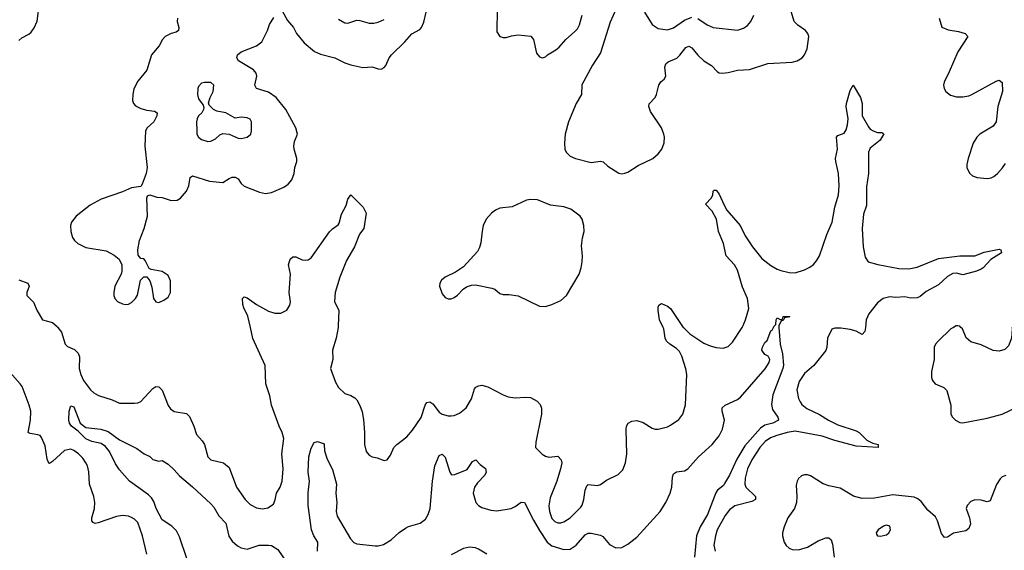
# Model space of a CAD drawing. Header units: inches. Extents: x 1682530 to 1839546, y 640742 to 791647.
# Tile 629 of 656: x 1782375 to 1788843, y 698536 to 702021. Entities that reach past the tile are written whole.
import ezdxf

# ---------------------------------------------------------------- set-up
doc = ezdxf.new("R2010")
doc.units = ezdxf.units.IN
doc.header["$MEASUREMENT"] = 0
doc.layers.add('B7689', color=7, linetype='Continuous')
doc.layers.add('B7780', color=7, linetype='Continuous')

msp = doc.modelspace()

# ---------------------------------------------------------------- linework, layer by layer
at = {"layer": 'B7689', "color": 5}
for points, elevation in [([(1782626.4, 700000), (1782648.8, 699968.8), (1782674.3, 699890), (1782690, 699875.3), (1782734.7, 699854.7), (1782759.5, 699830), (1782767.3, 699807.3), (1782764.7, 699730), (1782775.9, 699690), (1782794.4, 699650), (1782840.2, 699590), (1782860.9, 699570), (1782893.5, 699553.5), (1782983.4, 699523.4), (1783030, 699502.2), (1783130, 699502), (1783150, 699504.4), (1783170, 699512.9), (1783250, 699598.7), (1783270, 699611.8), (1783290, 699610.4), (1783310, 699587.7), (1783350, 699486.8), (1783365.1, 699465.1), (1783390, 699448.5), (1783470, 699434.9), (1783490, 699414), (1783518.9, 699350), (1783536.5, 699296.5), (1783574, 699254), (1783588.8, 699230), (1783610.6, 699150), (1783630.4, 699130.4), (1783714, 699110), (1783750, 699079.1), (1783799.5, 698950), (1783855.3, 698870), (1783890, 698837.6), (1783930, 698814.4), (1783970, 698808.5), (1784006, 698814), (1784041.2, 698838.8), (1784052.8, 698867.2), (1784061.7, 698910), (1784086, 698950), (1784098.9, 698990), (1784106.6, 699070), (1784096.4, 699170), (1784109.7, 699270), (1784099.2, 699310), (1784079.7, 699350), (1784028.8, 699488.8), (1784019.1, 699550), (1783992.4, 699630), (1783987.8, 699750), (1783906.1, 699926.1), (1783890.3, 700000)], 580), ([(1784330.5, 698530), (1784333.5, 698590), (1784307.7, 698630), (1784291.2, 698670), (1784270.9, 698829.1), (1784270, 698914), (1784279.8, 698990), (1784269, 699050), (1784274.7, 699150), (1784290, 699206), (1784310, 699242.8), (1784330.7, 699250.7), (1784370, 699238), (1784376, 699230), (1784377.3, 699190), (1784394.2, 699134.2), (1784430, 699067.3), (1784455.2, 698970), (1784451.3, 698910), (1784457.5, 698850), (1784454.4, 698790), (1784460.4, 698760.4), (1784547.2, 698610), (1784570, 698587.2), (1784590, 698578.3), (1784710, 698565), (1784730, 698565), (1784765.5, 698574.5), (1784815.3, 698604.7), (1784868, 698652), (1784910, 698681.8), (1784930, 698692.4), (1785005, 698715), (1785040.8, 698739.2), (1785059.1, 698770), (1785070.7, 698809.3), (1785087.1, 698990), (1785101.5, 699090), (1785130, 699159.1), (1785150, 699168.2), (1785170, 699147.3), (1785200.3, 699050), (1785212.5, 699032.5), (1785233, 699033), (1785313.6, 699066.4), (1785350, 699118.4), (1785370.3, 699130.3), (1785399.4, 699099.4), (1785434, 699074), (1785438.3, 699050), (1785430, 699029.6), (1785381.3, 698978.7), (1785362.6, 698950), (1785353.7, 698910), (1785370.4, 698850), (1785389.3, 698829.3), (1785410, 698817.8), (1785470, 698800.2), (1785510, 698795.2), (1785602.7, 698810), (1785630, 698822.8), (1785670, 698851.4), (1785690, 698850.4), (1785750, 698732.6), (1785790, 698666.4), (1785840.8, 698590), (1785870, 698565), (1785950, 698541.1), (1785990, 698544.1), (1786030, 698570.2), (1786090, 698636.3), (1786110, 698647.7), (1786130, 698648.6), (1786190, 698635.3), (1786206.5, 698626.5), (1786250, 698574.4), (1786290, 698552.4), (1786330, 698553.4), (1786370, 698576), (1786430, 698623.1), (1786583.1, 698790), (1786619.2, 698850), (1786648.8, 698911.2), (1786659.2, 698950), (1786663.3, 699016.7), (1786670, 699038), (1786689.8, 699050.2), (1786743.1, 699056.9), (1786765.1, 699070), (1786834, 699150), (1786924, 699230), (1786970, 699287.2), (1786991.8, 699331.8), (1787006, 699390), (1786989.6, 699450), (1786990, 699471), (1787009, 699490), (1787090, 699525.3), (1787110, 699542), (1787272.9, 699727.1), (1787298.7, 699770), (1787303.6, 699790), (1787291.3, 699811.3), (1787270, 699822.4), (1787250, 699849.4), (1787254.3, 699870), (1787270, 699901.6), (1787285.4, 699914.6), (1787310, 699976.3), (1787318.7, 699981.3), (1787327.8, 700000)], 560), ([(1784466.3, 700000), (1784453.6, 699930), (1784430.3, 699850), (1784431.7, 699790), (1784415.8, 699730), (1784450, 699641), (1784470, 699604), (1784510, 699564.9), (1784550, 699553.4), (1784577.2, 699537.2), (1784590, 699524), (1784610, 699486.8), (1784625.1, 699445.1), (1784633.9, 699393.9), (1784640.7, 699310), (1784639.6, 699230), (1784650, 699184), (1784670, 699160.5), (1784690, 699150.5), (1784724.1, 699144.1), (1784770, 699126), (1784790, 699131), (1784810, 699161), (1784833.3, 699210), (1784851.6, 699230), (1784919, 699281), (1784956.2, 699323.8), (1785011.9, 699408.1), (1785039.2, 699490), (1785050, 699507.1), (1785070, 699511.5), (1785090, 699496.9), (1785130, 699442.3), (1785150, 699429), (1785190, 699419), (1785210, 699419), (1785230, 699421.7), (1785264, 699436), (1785308.2, 699471.8), (1785343.1, 699530), (1785363.5, 699596.5), (1785372.3, 699607.7), (1785390, 699616.5), (1785410, 699619.5), (1785450, 699610.4), (1785550, 699556.3), (1785583.4, 699543.4), (1785630, 699536.3), (1785697.6, 699542.4), (1785730, 699539.1), (1785774.8, 699514.8), (1785793.5, 699493.5), (1785802.4, 699470), (1785803.2, 699430), (1785764.9, 699244.9), (1785762.8, 699210), (1785807.1, 699167.1), (1785830, 699153), (1785850, 699148), (1785910, 699153), (1785932.7, 699130), (1785935.8, 699110), (1785926.5, 699070), (1785902.9, 698990), (1785860, 698880), (1785851.5, 698828.5), (1785854.4, 698790), (1785870, 698745.2), (1785890, 698725.2), (1785910, 698716.3), (1785930, 698716.5), (1785950, 698722.8), (1785990, 698749), (1786060.9, 698819.1), (1786068.9, 698831.1), (1786080.9, 698870), (1786090, 698931), (1786101.3, 698958.7), (1786110, 698968), (1786170, 698961.1), (1786190, 698968.5), (1786230, 698995.8), (1786306.9, 699033.1), (1786336.3, 699063.7), (1786354.3, 699110), (1786364.4, 699170), (1786359.1, 699330), (1786360.5, 699350), (1786371.8, 699370), (1786395.2, 699384.8), (1786430, 699389.1), (1786470, 699374.3), (1786530, 699338), (1786550, 699332), (1786570, 699332.2), (1786630, 699346), (1786650, 699357.1), (1786704.7, 699395.3), (1786731.1, 699428.9), (1786748.5, 699491.5), (1786757.4, 699690), (1786752, 699728), (1786725.7, 699810), (1786710, 699841.5), (1786690, 699862.2), (1786645.6, 699890), (1786623.5, 699910), (1786616, 699930), (1786607.4, 699990), (1786602.5, 700000)], 580), ([(1786734.4, 700000), (1786736.7, 699996.7), (1786777.2, 699957.2), (1786870, 699896), (1786910, 699878.4), (1786950, 699868.2), (1786997.2, 699862.8), (1787030, 699874), (1787057.5, 699902.5), (1787120.3, 700000)], 580), ([(1787362.7, 700000), (1787370.8, 699890), (1787386.4, 699826.4), (1787391.7, 699751.7), (1787387.6, 699730), (1787322.4, 699557.6), (1787312.7, 699492.7), (1787320.6, 699460.6), (1787354.3, 699410), (1787359.5, 699390), (1787322, 699370), (1787270, 699357.9), (1787241, 699339), (1787138.9, 699221.1), (1787085.1, 699134.9), (1787037.2, 699030), (1787005.9, 698974.1), (1786998.2, 698961.8), (1786959.8, 698930), (1786947, 698913), (1786892.4, 698770), (1786845.9, 698690), (1786821.7, 698630), (1786807.3, 698490)], 560), ([(1787930.1, 700000), (1787926.8, 699973.2), (1787910, 699953.6), (1787870, 699975.6), (1787830, 699986.2), (1787770, 699995.1), (1787730, 699994), (1787710, 699988), (1787682, 699930), (1787677.4, 699870), (1787670, 699847), (1787591.2, 699748.8), (1787530, 699696.9), (1787495.8, 699644.2), (1787481.1, 699590), (1787492.1, 699532.1), (1787501.1, 699510), (1787513.7, 699493.7), (1787546.8, 699466.8), (1787628.6, 699428.6), (1787689.1, 699390), (1787750, 699358.9), (1787870, 699320.9), (1787890, 699309.2), (1787939.8, 699259.8), (1787978.6, 699238.6), (1788014.8, 699230), (1788014, 699210), (1787870, 699219.1), (1787730, 699257.4), (1787645.7, 699285.7), (1787470, 699317.2), (1787417.6, 699310), (1787348.9, 699290), (1787306.5, 699273.5), (1787271, 699250), (1787236.4, 699210), (1787183.6, 699130), (1787156.2, 699070), (1787141, 699010), (1787138.9, 698970), (1787145.8, 698950), (1787209.2, 698890), (1787209.1, 698870), (1787184.8, 698855.2), (1787071.8, 698828.2), (1787038, 698802), (1787010, 698764.4), (1786957.8, 698670), (1786945, 698630), (1786934.5, 698570), (1786944.5, 698530)], 580), ([(1788509.9, 700000), (1788492.2, 699990), (1788408.7, 699910), (1788390.3, 699890), (1788381.5, 699870), (1788382.8, 699790), (1788365, 699710), (1788364.2, 699670), (1788370.3, 699650), (1788388.5, 699630), (1788445.7, 699605.7), (1788464.7, 699584.7), (1788491.8, 699490), (1788492.7, 699430), (1788503, 699410), (1788522, 699390), (1788550, 699375.3), (1788570, 699373.4), (1788730, 699404), (1788829, 699429), (1788930, 699478.8)], 620), ([(1788892.6, 700000), (1788894.9, 699990), (1788890.2, 699930), (1788870, 699878.4), (1788845.6, 699854.4), (1788810, 699843.1), (1788770, 699847.6), (1788690, 699885.6), (1788624.1, 699904.1), (1788591.8, 699931.8), (1788568, 699990), (1788558, 700000)], 620), ([(1783209.7, 698510), (1783182.5, 698630), (1783150, 698718), (1783130, 698739.7), (1783110, 698752.2), (1783090, 698759.8), (1783050, 698763.5), (1783010, 698757.1), (1782890, 698716), (1782870, 698711.6), (1782857.6, 698717.6), (1782849.8, 698729.8), (1782848.4, 698750), (1782865.6, 698810), (1782868.8, 698850), (1782861.1, 698890), (1782833.3, 698970), (1782829.8, 699050.2), (1782820.7, 699090), (1782810.5, 699110.5), (1782790, 699141.1), (1782761.7, 699170), (1782730, 699191.9), (1782710, 699199.3), (1782670, 699190.7), (1782590, 699118.5), (1782570, 699106), (1782567.2, 699107.2), (1782554.7, 699134.7), (1782542.3, 699222.3), (1782517.7, 699277.7), (1782508.7, 699288.7), (1782494.4, 699294.4), (1782443.1, 699303.1), (1782429.7, 699310), (1782446.9, 699390), (1782447.6, 699450), (1782437.2, 699490), (1782390.9, 699610.9), (1782378.9, 699630), (1782310, 699705.5)], 580), ([(1783474.6, 698474.6), (1783424.5, 698624.5), (1783404.2, 698664.2), (1783374.5, 698694.5), (1783310, 698735.1), (1783271.6, 698810), (1783255.8, 698855.8), (1783240.5, 698880.5), (1783220.5, 698900.5), (1783097.2, 698990), (1783030, 699065.2), (1783003.8, 699103.8), (1782964.1, 699184.1), (1782938.4, 699218.4), (1782910, 699236.2), (1782849.5, 699250), (1782810, 699268.4), (1782759.2, 699319.2), (1782715.1, 699350), (1782703, 699370), (1782698.7, 699390), (1782699.6, 699450), (1782710, 699484.7), (1782730, 699478.8), (1782771.6, 699371.6), (1782810, 699342), (1782907.9, 699332.1), (1782956.4, 699316.4), (1783030, 699261.3), (1783143.8, 699203.8), (1783192, 699170), (1783230, 699151), (1783250, 699131.3), (1783290, 699122), (1783310, 699124.7), (1783350, 699101), (1783390, 699064.9), (1783424.7, 699024.7), (1783510, 698953.7), (1783630, 698842), (1783650, 698818), (1783683.1, 698763.1), (1783730, 698714), (1783748.3, 698628.3), (1783770, 698594.9), (1783804.7, 698564.7), (1783830, 698552), (1783870, 698543.9), (1783948.5, 698568.5), (1784010, 698570.2), (1784030, 698566.3), (1784070, 698540.3), (1784124.2, 698464.2)], 560), ([(1788852.3, 699027.7), (1788830, 699018), (1788815.1, 699004.9), (1788792.8, 698967.2), (1788750, 698860.9), (1788730, 698854), (1788690, 698865.1), (1788650, 698867), (1788623.1, 698856.9), (1788599.1, 698830), (1788593.4, 698810), (1788614.9, 698750), (1788621.5, 698710), (1788610, 698679.6), (1788590, 698663.5), (1788510, 698648.5), (1788470, 698623), (1788450, 698619.6), (1788430, 698647), (1788404.4, 698730), (1788390, 698755.1), (1788340.2, 698800.2), (1788297.2, 698857.2), (1788274.5, 698874.5), (1788250, 698883.7), (1788110, 698900.5), (1787990, 698877.2), (1787910, 698876.2), (1787852.1, 698892.1), (1787764.6, 698944.6), (1787690, 698959.8), (1787652.2, 698972.2), (1787570, 699024.2), (1787550, 699031.5), (1787530, 699031.6), (1787510, 699025.1), (1787490, 699006.6), (1787481.7, 698990), (1787476.3, 698963.7), (1787481.1, 698890), (1787478, 698850), (1787465.2, 698810), (1787421.6, 698750), (1787396.2, 698690), (1787386.5, 698650), (1787386.4, 698630), (1787396, 698590), (1787410, 698568.2), (1787430, 698548.7), (1787450, 698540.3), (1787490, 698538.9), (1787550, 698557.3), (1787621.2, 698598.8), (1787670, 698617.8), (1787690, 698617), (1787704.8, 698604.8), (1787715.4, 698575.4), (1787725.7, 698490)], 620), ([(1785443.5, 698510), (1785390, 698542.5), (1785370, 698551.4), (1785330, 698556.9), (1785290, 698547), (1785210, 698506.4)], 560)]:
    msp.add_lwpolyline(points, dxfattribs=dict(at, elevation=elevation))
at = {"layer": 'B7689', "color": 5, "elevation": 640}
msp.add_lwpolyline([(1788070, 698700.9), (1788050, 698694.5), (1788014.8, 698670), (1788001, 698650), (1788002.8, 698642.8), (1788011, 698631), (1788030, 698628), (1788070, 698637.3), (1788085.2, 698650), (1788095.1, 698670), (1788090, 698694)], close=True, dxfattribs=at)
at = {"layer": 'B7780', "color": 5}
for points, elevation in [([(1782370, 701884.9), (1782390, 701902), (1782434.2, 701925.8), (1782450, 701938.8), (1782470, 701966.8), (1782490, 702011.3), (1782504.8, 702130)], 620), ([(1784099.6, 702079.6), (1784135, 702015), (1784174.4, 701970), (1784192.4, 701930), (1784244.6, 701870), (1784312.1, 701812.1), (1784350, 701794.7), (1784446, 701770), (1784510, 701738.6), (1784550, 701725.5), (1784630, 701706.7), (1784690, 701710.6), (1784730, 701697.1), (1784750, 701696.3), (1784770, 701707.7), (1784780.1, 701719.9), (1784802.9, 701770), (1784817, 701790), (1784904.9, 701875.1), (1784950, 701927.2), (1785003.1, 701956.9), (1785014, 701970), (1785030, 702005.5), (1785045.6, 702070)], 620), ([(1785512.4, 702090), (1785510, 701942), (1785530, 701911), (1785550, 701904.9), (1785570, 701903.8), (1785605.4, 701914.6), (1785650, 701920.9), (1785731.7, 701911.7), (1785750.4, 701890), (1785770, 701802), (1785790, 701778), (1785810, 701771.3), (1785830, 701778), (1785842, 701790), (1785896.2, 701823.8), (1785919.1, 701840.9), (1785962, 701890), (1786018.9, 701941.1), (1786038.5, 701961.5), (1786053, 701987), (1786068.9, 702050)], 620), ([(1786292.5, 702092.5), (1786254.9, 702005.1), (1786190, 701804), (1786137.8, 701722.2), (1786067.2, 701592.8), (1786065.7, 701530), (1786030.2, 701470), (1785979.2, 701350), (1785957.6, 701270), (1785952.8, 701210), (1785956.9, 701170), (1785964.2, 701150), (1785990, 701124.9), (1786026.8, 701110), (1786130, 701082.4), (1786190, 701090.7), (1786207.1, 701087.1), (1786238.5, 701058.5), (1786310, 701013), (1786330, 701008.5), (1786350, 701012), (1786370, 701019.5), (1786437, 701063), (1786534.7, 701110), (1786570, 701139.5), (1786593.3, 701170), (1786608.9, 701211.1), (1786610.8, 701250), (1786607, 701270), (1786591.9, 701310), (1786518, 701418), (1786508.5, 701450), (1786510.8, 701469.2), (1786549.8, 701510.2), (1786559.2, 701530), (1786573.5, 701590), (1786587.5, 701612.5), (1786608.7, 701631.3), (1786618.9, 701650), (1786613.8, 701710), (1786619.8, 701730), (1786635, 701745), (1786690.9, 701769.1), (1786711.9, 701788.1), (1786750, 701838.3), (1786770, 701847.4), (1786790, 701836.5), (1786828.7, 701788.7), (1786870, 701750.3), (1786920.2, 701720.2), (1786958.4, 701678.4), (1786970, 701671.6), (1786990, 701668.9), (1787030, 701673.8), (1787090, 701688.9), (1787170, 701693.4), (1787290, 701734), (1787450, 701741.1), (1787481.2, 701750), (1787516.2, 701770), (1787531.5, 701790), (1787548.3, 701830), (1787558.3, 701910), (1787551.3, 701930), (1787537.6, 701950), (1787485.7, 701985.7), (1787463.5, 702010), (1787437.6, 702090)], 620), ([(1786480.4, 702070), (1786528.7, 701988.7), (1786570, 701963), (1786630, 701954.9), (1786670, 701966.9), (1786741.5, 702018.5), (1786790, 702037.5)], 640), ([(1786829, 702029), (1786890, 701986.3), (1786930, 701970.3), (1787090, 701952.8), (1787130, 701964.6), (1787156.5, 701983.5), (1787178.9, 702010), (1787198, 702050)], 640), ([(1783411.8, 702030), (1783410.3, 702010), (1783420.3, 701970), (1783417.6, 701950), (1783402, 701938), (1783370, 701929.7), (1783330, 701911.2), (1783312.7, 701890), (1783290.4, 701850), (1783241.7, 701790), (1783211.2, 701688.8), (1783150, 701616.9), (1783125.8, 701565.8), (1783117.3, 701530), (1783116.5, 701490), (1783123.1, 701470), (1783135.1, 701455.1), (1783170, 701437.8), (1783210, 701425.8), (1783260.3, 701420.3), (1783277.1, 701410), (1783275.6, 701390), (1783255.6, 701350), (1783213, 701310), (1783202.4, 701290), (1783197.6, 701190), (1783213.4, 701050), (1783204.9, 701010), (1783178.8, 700941.2), (1783170, 700926), (1783110, 700916), (1783050.2, 700889.8), (1782910, 700842.4), (1782838.2, 700801.8), (1782745.7, 700730), (1782715.8, 700690), (1782708.5, 700670), (1782710.4, 700629.6), (1782722.3, 700590), (1782735.3, 700570), (1782756.4, 700550), (1782810, 700524.4), (1782942.5, 700502.5), (1782995.2, 700475.2), (1783027.9, 700447.9), (1783045.3, 700410), (1783044.9, 700370), (1783040.9, 700350), (1783000.8, 700270), (1782992.8, 700230), (1782994.3, 700210), (1783000.9, 700190), (1783018, 700170), (1783050, 700154.4), (1783070, 700150.4), (1783090, 700152.7), (1783110, 700164.4), (1783135.6, 700190), (1783148.4, 700211.6), (1783169.6, 700310.4), (1783190, 700331.3), (1783210, 700332), (1783230, 700304.7), (1783243.8, 700263.8), (1783254, 700190), (1783270, 700168.5), (1783290, 700164.4), (1783322.3, 700177.7), (1783350, 700199.3), (1783366, 700230), (1783366, 700306), (1783350, 700341.6), (1783310, 700366.3), (1783239.3, 700379.3), (1783226.3, 700386.3), (1783199.1, 700439.1), (1783190, 700449.2), (1783170, 700452), (1783154.3, 700474.3), (1783151.1, 700510), (1783161, 700570), (1783192.6, 700650), (1783214.7, 700730), (1783209.1, 700850.9), (1783215.3, 700864.7), (1783230, 700871.3), (1783275.9, 700855.9), (1783310, 700853.4), (1783370, 700833.7), (1783410, 700835.3), (1783430.9, 700849.1), (1783470, 700894.9), (1783486.4, 700930), (1783495.8, 700984.2), (1783510, 700995.8), (1783621, 700961), (1783708.8, 700951.2), (1783750, 700977.8), (1783770, 700986.4), (1783790, 700986.5), (1783810, 700976.4), (1783830, 700946), (1783850, 700927.4), (1783950, 700888.8), (1783990, 700880.3), (1784030, 700886.9), (1784110, 700920.7), (1784139.4, 700940.6), (1784163.7, 700970), (1784177.7, 701010), (1784181.4, 701050), (1784194.8, 701090), (1784196.2, 701110), (1784177.2, 701170), (1784175.6, 701190), (1784180, 701220), (1784199.7, 701270), (1784189.7, 701310), (1784123.5, 701430), (1784060.4, 701510), (1784010, 701545), (1783929.6, 701570), (1783919.7, 701590), (1783932, 701650), (1783928.3, 701670), (1783920.3, 701680.3), (1783910, 701690.9), (1783811.6, 701750), (1783800.4, 701770), (1783806.2, 701790), (1783829.6, 701810), (1783930, 701849.4), (1783964.8, 701875.2), (1784002.4, 701950), (1784015.6, 701990), (1784043.8, 702036.2)], 620), ([(1784470, 702023.7), (1784510, 702001.3), (1784530, 701997.6), (1784590, 702017.3), (1784610, 702016.1), (1784670, 701997.1), (1784702.3, 701997.7), (1784730, 702004.5), (1784770, 702022.4)], 640), ([(1788414.6, 702030), (1788432.3, 701972.3), (1788473.8, 701953.8), (1788542.5, 701942.5), (1788584.9, 701930), (1788603.7, 701910), (1788538.6, 701810), (1788481.8, 701678.2), (1788447.2, 701610), (1788443.7, 701590), (1788448.7, 701570), (1788459.5, 701550), (1788490, 701525.3), (1788530, 701514.3), (1788570, 701514.6), (1788610, 701521.7), (1788630, 701530.3), (1788790, 701618.2), (1788810, 701624.4), (1788828.3, 701608.3), (1788830.1, 701550), (1788801.5, 701450), (1788789.4, 701350.6), (1788770, 701321), (1788682.3, 701270), (1788663.2, 701250), (1788638.5, 701210), (1788605.7, 701110), (1788597.6, 701070), (1788596.4, 701050), (1788613.4, 701013.4), (1788634.9, 700994.9), (1788663.8, 700983.8), (1788730, 700978.3), (1788757.3, 700982.7), (1788773.6, 700990), (1788798, 701010), (1788831.6, 701048.4), (1788850, 701077.1)], 620), ([(1787120.3, 700000), (1787128, 700012), (1787143.9, 700050), (1787163.8, 700123.8), (1787155.8, 700190), (1787124.1, 700264.1), (1787090, 700376), (1787070, 700409.8), (1787015.4, 700470), (1786998.6, 700550), (1786966, 700630), (1786951.5, 700711.5), (1786923, 700763), (1786880.9, 700810), (1786919.7, 700850), (1786928.3, 700870), (1786930, 700894), (1786938, 700902), (1786950, 700902), (1786970, 700875.3), (1787001.9, 700801.9), (1787021, 700770), (1787108.1, 700670), (1787141.6, 700601.6), (1787189, 700529), (1787250, 700451.3), (1787310, 700405.3), (1787350, 700382.6), (1787374.4, 700374.4), (1787430, 700361.5), (1787470, 700358.3), (1787530, 700377.8), (1787565.4, 700394.6), (1787590, 700413.4), (1787610, 700436.5), (1787630, 700470.4), (1787676.2, 700610), (1787712.6, 700690), (1787729.9, 700790), (1787754.4, 700870), (1787758.3, 700930), (1787754.5, 701010), (1787735.2, 701090), (1787734.9, 701110), (1787747.4, 701170), (1787739.7, 701250), (1787750, 701261.3), (1787790, 701275.8), (1787803.3, 701296.7), (1787813.3, 701330), (1787816.8, 701370), (1787803.8, 701450), (1787805.3, 701470), (1787830, 701556), (1787850, 701591), (1787898, 701510), (1787908.9, 701470), (1787909.1, 701390), (1787950, 701318), (1787962.2, 701302.2), (1787980.7, 701290), (1788010, 701280.9), (1788038.9, 701278.9), (1788051.5, 701271.5), (1788026.7, 701230), (1787962, 701178), (1787950.2, 701149.8), (1787950.6, 701010), (1787937.2, 700922.8), (1787938.7, 700801.3), (1787917.4, 700742.6), (1787910.2, 700650), (1787916.5, 700530), (1787930, 700461), (1787948.2, 700430), (1788012.1, 700412.1), (1788150, 700385.6), (1788215.7, 700384.3), (1788270, 700394.4), (1788410, 700451.5), (1788550.1, 700470.1), (1788650, 700470.2), (1788710, 700494.2), (1788810, 700513.7), (1788821, 700510), (1788824, 700490), (1788753.9, 700446.1), (1788704, 700390), (1788690, 700382.3), (1788660.4, 700370), (1788570, 700345.8), (1788530, 700355), (1788505.9, 700354.1), (1788470, 700333.1), (1788410, 700279.4), (1788330, 700236.7), (1788290, 700203.2), (1788270, 700194.2), (1788230, 700192.9), (1788190, 700201.3), (1788130, 700197), (1788090, 700200.7), (1788048, 700190), (1788010, 700160.7), (1787952.6, 700090), (1787936.3, 700050), (1787930.1, 700000)], 580), ([(1783890.3, 700000), (1783874.5, 700074.5), (1783847.8, 700127.8), (1783841.8, 700150), (1783838.4, 700190), (1783850, 700201.6), (1783870, 700194.6), (1783930.7, 700150), (1784010, 700106.7), (1784050, 700093.4), (1784090, 700093.4), (1784130, 700113.4), (1784150, 700146.8), (1784152.9, 700167.1), (1784144.7, 700230), (1784153, 700350), (1784141.6, 700410), (1784151.4, 700448.6), (1784170, 700463.8), (1784190, 700462.4), (1784230, 700443.7), (1784250, 700441.7), (1784270, 700442.6), (1784290, 700456.4), (1784410, 700626.7), (1784430, 700648.2), (1784466.2, 700673.8), (1784474.5, 700685.5), (1784490, 700742.8), (1784519.3, 700800.7), (1784530, 700842.8), (1784550, 700870.8), (1784632, 700790), (1784651, 700750), (1784636.3, 700650), (1784608, 700612), (1784574.9, 700530), (1784521.7, 700438.3), (1784478, 700330), (1784446.3, 700230), (1784443.1, 700170), (1784471.8, 700110), (1784468.1, 700010), (1784466.3, 700000)], 580), ([(1782370, 700312.1), (1782428.5, 700290), (1782436.1, 700270), (1782422, 700230), (1782421.2, 700210), (1782465.9, 700165.9), (1782490, 700108), (1782525.7, 700050), (1782590, 700031.3), (1782623.7, 700003.7), (1782626.4, 700000)], 580), ([(1786602.5, 700000), (1786577.7, 700050), (1786568.2, 700111.8), (1786568.3, 700131.7), (1786574.2, 700145.8), (1786590, 700156.3), (1786630, 700138.7), (1786650, 700124.4), (1786734.4, 700000)], 580), ([(1787327.8, 700000), (1787330, 700004.7), (1787342, 700018), (1787344, 700050), (1787350, 700062), (1787370, 700052), (1787386, 700054), (1787390, 700071), (1787430, 700071.3), (1787434, 700070), (1787398, 700062), (1787390, 700046), (1787378, 700042), (1787362, 700010), (1787362.7, 700000)], 560), ([(1788558, 700000), (1788550, 700008), (1788538, 700010), (1788527.7, 700010), (1788509.9, 700000)], 620)]:
    msp.add_lwpolyline(points, dxfattribs=dict(at, elevation=elevation))
for points, elevation in [([(1783590, 701609.2), (1783570, 701604), (1783550, 701582), (1783546, 701570), (1783543.8, 701530), (1783550, 701502), (1783579.8, 701459.8), (1783584.7, 701444.7), (1783582.8, 701430), (1783570.5, 701410), (1783550.2, 701389.8), (1783541.5, 701370), (1783536.9, 701350), (1783537.6, 701290), (1783539.7, 701270), (1783549.3, 701250), (1783570, 701233.2), (1783610, 701220.1), (1783630, 701222.5), (1783662, 701238), (1783690, 701263.7), (1783710, 701272.4), (1783750, 701268.4), (1783810, 701242.4), (1783830, 701240.3), (1783869.2, 701250), (1783893, 701270), (1783898, 701290), (1783898, 701350), (1783888.2, 701368.2), (1783870, 701377.4), (1783830, 701379.7), (1783790, 701375.1), (1783730, 701409.1), (1783670, 701419.6), (1783649, 701430), (1783620.2, 701460.2), (1783615.3, 701475.3), (1783625.2, 701510), (1783646.6, 701550), (1783651.2, 701591.2), (1783630, 701609)], 640), ([(1785730, 700840.4), (1785703.6, 700836.4), (1785609.1, 700790.9), (1785530, 700782.9), (1785500.9, 700770), (1785473.8, 700750), (1785439.7, 700710), (1785420.6, 700670), (1785412.3, 700632.3), (1785405, 700555), (1785396, 700524), (1785382.2, 700497.8), (1785290, 700398.4), (1785238.3, 700361.7), (1785170, 700329.5), (1785145.5, 700310), (1785134.9, 700290), (1785132.7, 700270), (1785150, 700221), (1785170, 700196), (1785190, 700186.8), (1785210, 700187.3), (1785230, 700196.3), (1785250, 700210.5), (1785288.5, 700251.5), (1785310, 700265.3), (1785342.9, 700277.1), (1785370, 700278.5), (1785477.3, 700257.3), (1785495.5, 700250), (1785530, 700223), (1785550, 700215.5), (1785590, 700216.4), (1785650, 700206.7), (1785790, 700138.9), (1785830, 700138), (1785870, 700149.2), (1785930, 700176.9), (1785966.2, 700210), (1786049.7, 700350.3), (1786063, 700390), (1786069.7, 700430.3), (1786071.2, 700470), (1786065.3, 700534.7), (1786071.2, 700588.8), (1786082.9, 700630), (1786081.3, 700670), (1786069.6, 700710), (1786057.6, 700730), (1785996.3, 700776.3), (1785950, 700792.2), (1785862.9, 700802.9), (1785777, 700837)], 620)]:
    msp.add_lwpolyline(points, close=True, dxfattribs=dict(at, elevation=elevation))

doc.saveas('drawing.dxf')
